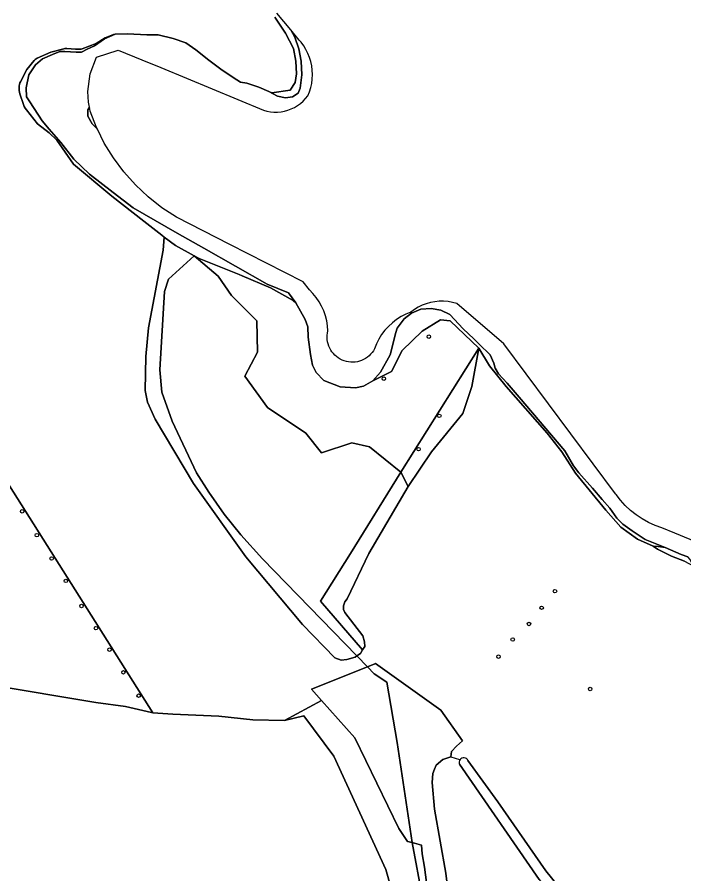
# Model space of a CAD drawing. Extents: x 162722 to 165104, y 384719 to 386284.
# Drawn here: x 164075.2 to 164262.4, y 385766.1 to 386006.4 of the extents above; entities that cross this region are included whole.
import ezdxf

# ---------------------------------------------------------------- set-up
doc = ezdxf.new("R2010")
doc.units = 0
for name, color, linetype in [('IMGEO_Boom', 7, 'Continuous'), ('IMGEO_Gemengd_bos', 7, 'Continuous'), ('IMGEO_Grasland_agrarisch', 7, 'Continuous'), ('IMGEO_Grasland_overig', 7, 'Continuous'), ('IMGEO_Groenvoorziening', 7, 'Continuous'), ('IMGEO_Hek', 7, 'Continuous'), ('IMGEO_Loofbos', 7, 'Continuous'), ('IMGEO_Oever', 7, 'Continuous'), ('IMGEO_Rietland', 7, 'Continuous'), ('IMGEO_Rivier', 7, 'Continuous'), ('IMGEO_Waterloop', 7, 'Continuous')]:
    doc.layers.add(name, color=color, linetype=linetype)

msp = doc.modelspace()

# ---------------------------------------------------------------- linework, layer by layer
at = {"layer": 'IMGEO_Boom'}
for centre in [(164190.8, 385916.8), (164178.17, 385905.01), (164193.74, 385894.58), (164187.92, 385885.24), (164076.64, 385867.8), (164080.77, 385861.11), (164084.9, 385854.59), (164088.91, 385848.29), (164226.2, 385845.43), (164093.29, 385841.26), (164222.46, 385840.76), (164218.93, 385836.21), (164097.36, 385835.02), (164214.34, 385831.87), (164101.14, 385829), (164210.35, 385827.04), (164105.06, 385822.66), (164109.33, 385816.1), (164236.08, 385817.98)]:
    msp.add_circle(centre, 0.489, dxfattribs=at)
at = {"layer": 'IMGEO_Gemengd_bos'}
msp.add_lwpolyline([(164183.93, 385748.78), (164178.72, 385767.31), (164164.11, 385799.14), (164155.67, 385810.48), (164150.28, 385809.14), (164141.36, 385809.3), (164131.86, 385810.38), (164118.92, 385810.93), (164113.31, 385811.31), (164112.95, 385811.34), (164105.64, 385813.03), (164097.33, 385814.23), (164037.87, 385824.08), (164034.49, 385787.77), (164034.64, 385786.79), (164034.49, 385784.51), (164035.27, 385778.48), (164036.78, 385772.38), (164037.23, 385770.03), (164037.78, 385770.01), (164178.24, 385746)], close=True, dxfattribs=at)
at = {"layer": 'IMGEO_Grasland_agrarisch'}
msp.add_lwpolyline([(164097.79, 385974.98), (164097.53, 385975.51), (164095.74, 385980.07), (164095.52, 385981.19), (164095.1, 385980.4), (164095.08, 385978.64), (164096.3, 385976.54)], close=True, dxfattribs=at)
for points in [[(164262.54, 385853.84), (164258.9, 385855.19), (164254.96, 385857.24), (164253.78, 385858.04), (164249.38, 385860.03), (164244.68, 385863.32), (164240.51, 385868.15), (164231.93, 385878.47), (164228.16, 385884.53), (164224.03, 385889.7), (164212.46, 385902.85), (164207.85, 385908.6), (164204.82, 385913.62), (164202.88, 385902.78), (164200.35, 385895.25), (164191.55, 385884.53), (164185.02, 385874.79), (164173.97, 385855.94), (164167.86, 385843.26), (164167.18, 385842.43), (164166.88, 385841.28), (164166.86, 385840.25), (164167.22, 385839.41), (164172.29, 385832.93), (164172.76, 385831.22), (164172.79, 385829.91), (164172.21, 385828.99), (164171.58, 385827.96), (164170.58, 385827.23), (164173.54, 385824.18), (164175.65, 385825.02), (164175.81, 385825.09), (164194.14, 385812.04), (164200.27, 385803.45), (164198.58, 385801.92), (164197.19, 385800.4), (164196.98, 385798.9), (164194.75, 385798.22), (164192.84, 385796.57), (164192.41, 385795.48), (164191.93, 385794.23), (164191.74, 385791.7), (164192.37, 385784.23), (164195.56, 385766.34), (164197.51, 385750)], [(164201.78, 385797.92), (164210.2, 385786.29), (164223.61, 385766.94), (164231.21, 385757.61), (164234.25, 385755.44), (164244.37, 385752.39), (164267.65, 385746.39), (164273.04, 385744.71), (164278.87, 385741.51), (164285.32, 385736.02), (164283.11, 385733.28), (164271.87, 385741.69), (164266.78, 385744.15)], [(164221.81, 385764.55), (164199.42, 385796.88)]]:
    msp.add_lwpolyline(points, dxfattribs=at)
msp.add_arc((164200.6, 385797.41), 1.29, 23.5153, 204.111, dxfattribs=at)
at = {"layer": 'IMGEO_Grasland_overig'}
msp.add_lwpolyline([(164198.65, 385742.81), (164198.51, 385743.57), (164197.89, 385748.16), (164197.58, 385749.46), (164197.02, 385750), (164194.26, 385752.7), (164192.94, 385754.67), (164192, 385756.36), (164190.88, 385759.95), (164190.11, 385763.66), (164189.62, 385767.97), (164188.96, 385771.77), (164188.73, 385774.21), (164186.08, 385774.96), (164191.96, 385743.85)], close=True, dxfattribs=at)
at = {"layer": 'IMGEO_Groenvoorziening'}
for points in [[(164047.81, 385914.79), (164113.31, 385811.31), (164118.92, 385810.93), (164131.86, 385810.38), (164141.36, 385809.3), (164150.28, 385809.14), (164160.67, 385814.73), (164157.82, 385817.93), (164173.54, 385824.18), (164170.58, 385827.23), (164170.13, 385826.9), (164167.79, 385826.24), (164166.16, 385826.1), (164164.39, 385826.72), (164155.36, 385836.07), (164139.39, 385855.02), (164124.7, 385875.59), (164113.96, 385893.62), (164111.84, 385898.39), (164111.13, 385901.73), (164111.32, 385911.25), (164112.08, 385919.31), (164116.23, 385941.04), (164116.5, 385944.75), (164115.84, 385945.26), (164110.76, 385949.18), (164101.8, 385956.2), (164091.02, 385965.18), (164086.39, 385971.88), (164084.26, 385973.96), (164080.93, 385976.46), (164077.86, 385980.39), (164077.52, 385980.88), (164077.24, 385981.4), (164077.02, 385981.96), (164075.99, 385984.96), (164075.87, 385985.42), (164075.83, 385985.9), (164075.81, 385986.79), (164075.83, 385987.18), (164075.89, 385987.58), (164076.01, 385987.96), (164076.17, 385988.32), (164077.95, 385991.79), (164080.05, 385994.3), (164080.27, 385994.53), (164080.53, 385994.73), (164080.82, 385994.88), (164084.69, 385996.65), (164088.31, 385997.58), (164088.61, 385997.64), (164088.9, 385997.66), (164089.19, 385997.65), (164091.59, 385997.42), (164092.96, 385997.45), (164093.23, 385997.48), (164093.49, 385997.56), (164097.38, 385999.07), (164099.91, 386000.67), (164102.32, 386001.57), (164102.42, 386001.6), (164102.73, 386001.68), (164106.24, 386001.73), (164111.6, 386001.46), (164114.83, 386001.51), (164118.99, 386000.4), (164122.62, 385999.22), (164125.39, 385997.26), (164129.06, 385994.38), (164132.38, 385991.8), (164135.91, 385989.54), (164137.92, 385988.23), (164139.69, 385987.94), (164143.11, 385986.77), (164145.91, 385985.6), (164146.76, 385985.21), (164151.83, 385985.96), (164153.28, 385988.09), (164153.68, 385990.5), (164153.47, 385994.04), (164152.76, 385997.59), (164150.54, 386001.98), (164147.54, 386006.45)], [(164197.51, 385750), (164195.56, 385766.34), (164192.37, 385784.23), (164191.74, 385791.7), (164191.93, 385794.23), (164192.41, 385795.48), (164192.84, 385796.57), (164194.75, 385798.22), (164196.98, 385798.9), (164197.19, 385800.4), (164198.58, 385801.92), (164200.27, 385803.45), (164194.14, 385812.04), (164175.81, 385825.09), (164175.65, 385825.02), (164173.54, 385824.18), (164175.44, 385822.22), (164178.97, 385819.89), (164181.87, 385802.92), (164186.08, 385774.96), (164188.73, 385774.21), (164188.96, 385771.77), (164189.62, 385767.97), (164190.11, 385763.66)]]:
    msp.add_lwpolyline(points, dxfattribs=at)
for points in [[(164144.12, 385854.53), (164138.04, 385861.17), (164133.33, 385866.99), (164129.04, 385873.15), (164125.54, 385878.62), (164118.79, 385893.13), (164115.81, 385901.25), (164115.3, 385907.52), (164116.55, 385929.48), (164117.72, 385932.92), (164124.93, 385939.49), (164119.64, 385942.35), (164116.5, 385944.75), (164116.23, 385941.04), (164112.08, 385919.31), (164111.32, 385911.25), (164111.13, 385901.73), (164111.84, 385898.39), (164113.96, 385893.62), (164124.7, 385875.59), (164139.39, 385855.02), (164155.36, 385836.07), (164164.39, 385826.72), (164166.16, 385826.1), (164167.79, 385826.24), (164170.13, 385826.9), (164170.58, 385827.23)], [(164047.81, 385914.79), (164046.18, 385917.36), (164045.24, 385911.21), (164034.48, 385824.64), (164037.87, 385824.08), (164097.33, 385814.23), (164105.64, 385813.03), (164112.95, 385811.34), (164113.31, 385811.31)], [(164185.02, 385874.79), (164191.55, 385884.53), (164200.35, 385895.25), (164202.88, 385902.78), (164204.82, 385913.62), (164182.95, 385878.75)], [(164185.02, 385874.79), (164182.95, 385878.75), (164168.78, 385855.99), (164160.43, 385842.58), (164172.21, 385828.99), (164172.79, 385829.91), (164172.76, 385831.22), (164172.29, 385832.93), (164167.22, 385839.41), (164166.86, 385840.25), (164166.88, 385841.28), (164167.18, 385842.43), (164167.86, 385843.26), (164173.97, 385855.94)], [(164157.82, 385817.93), (164160.67, 385814.73), (164170.01, 385804.23), (164182.35, 385778.83), (164184.8, 385775.23), (164186.08, 385774.96), (164181.87, 385802.92), (164178.97, 385819.89), (164175.44, 385822.22), (164173.54, 385824.18)], [(164160.67, 385814.73), (164150.28, 385809.14), (164155.67, 385810.48), (164164.11, 385799.14), (164178.72, 385767.31), (164183.93, 385748.78), (164178.24, 385746), (164191.96, 385743.85), (164186.08, 385774.96), (164184.8, 385775.23), (164182.35, 385778.83), (164170.01, 385804.23)]]:
    msp.add_lwpolyline(points, close=True, dxfattribs=at)
at = {"layer": 'IMGEO_Hek'}
for points in [[(164124.93, 385939.49), (164117.72, 385932.92), (164116.55, 385929.48), (164115.3, 385907.52), (164115.81, 385901.25), (164118.79, 385893.13), (164125.54, 385878.62), (164129.04, 385873.15), (164133.33, 385866.99), (164138.04, 385861.17), (164144.12, 385854.53), (164170.58, 385827.23)], [(164113.31, 385811.31), (164047.81, 385914.79)], [(164182.95, 385878.75), (164204.82, 385913.62)], [(164168.78, 385855.99), (164182.95, 385878.75)], [(164168.78, 385855.99), (164160.43, 385842.58), (164172.21, 385828.99)], [(164173.54, 385824.18), (164175.44, 385822.22)], [(164192.41, 385795.48), (164192.84, 385796.57), (164194.75, 385798.22), (164196.98, 385798.9)], [(164196.98, 385798.9), (164199.43, 385798.22)], [(164192.41, 385795.48), (164191.93, 385794.23), (164191.74, 385791.7), (164192.37, 385784.23), (164195.56, 385766.34), (164197.51, 385750), (164197.58, 385749.46)]]:
    msp.add_lwpolyline(points, dxfattribs=at)
at = {"layer": 'IMGEO_Loofbos'}
msp.add_lwpolyline([(164174.11, 385885.88), (164169.19, 385886.98), (164160.63, 385884.18), (164156.31, 385889.78), (164145.54, 385896.9), (164139.1, 385905.72), (164142.74, 385912.5), (164142.49, 385921.23), (164135.36, 385928.35), (164131.63, 385933.78), (164124.93, 385939.49), (164117.72, 385932.92), (164116.55, 385929.48), (164115.3, 385907.52), (164115.81, 385901.25), (164118.79, 385893.13), (164125.54, 385878.62), (164129.04, 385873.15), (164133.33, 385866.99), (164138.04, 385861.17), (164144.12, 385854.53), (164170.58, 385827.23), (164171.58, 385827.96), (164172.21, 385828.99), (164160.43, 385842.58), (164168.78, 385855.99), (164182.95, 385878.75)], close=True, dxfattribs=at)
at = {"layer": 'IMGEO_Oever'}
msp.add_lwpolyline([(164147.54, 386006.45), (164150.54, 386001.98), (164152.76, 385997.59), (164153.47, 385994.04), (164153.68, 385990.5), (164153.28, 385988.09), (164151.83, 385985.96), (164146.76, 385985.21), (164145.91, 385985.6), (164148.28, 385984.27), (164150.56, 385983.78), (164152.52, 385984.05), (164154.09, 385985.08), (164154.72, 385986.55), (164155.12, 385990.28), (164154.99, 385994.05), (164154.34, 385997.53), (164153.17, 386000.8), (164152.04, 386002.84), (164148.13, 386007.59)], dxfattribs=at)
for points in [[(164102.73, 386001.68), (164102.42, 386001.6), (164102.32, 386001.57), (164099.91, 386000.67), (164097.38, 385999.07), (164093.49, 385997.56), (164093.23, 385997.48), (164092.96, 385997.45), (164091.59, 385997.42), (164089.19, 385997.65), (164088.9, 385997.66), (164088.61, 385997.64), (164088.31, 385997.58), (164084.69, 385996.65), (164080.82, 385994.88), (164080.53, 385994.73), (164080.27, 385994.53), (164080.05, 385994.3), (164077.95, 385991.79), (164076.17, 385988.32), (164076.01, 385987.96), (164075.89, 385987.58), (164075.83, 385987.18), (164075.81, 385986.79), (164075.83, 385985.9), (164075.87, 385985.42), (164075.99, 385984.96), (164077.02, 385981.96), (164077.24, 385981.4), (164077.52, 385980.88), (164077.86, 385980.39), (164080.93, 385976.46), (164084.26, 385973.96), (164086.39, 385971.88), (164091.02, 385965.18), (164101.8, 385956.2), (164110.76, 385949.18), (164115.84, 385945.26), (164116.5, 385944.75), (164119.64, 385942.35), (164124.93, 385939.49), (164126.3, 385938.75), (164137.59, 385934.2), (164138.36, 385933.87), (164146.32, 385930.47), (164152.75, 385926.95), (164153.43, 385926.29), (164151.39, 385929.09), (164145.37, 385931.53), (164127.64, 385941.66), (164120.11, 385945.82), (164107.82, 385952.93), (164102.2, 385957.23), (164095.56, 385962.37), (164091.13, 385966.58), (164087.49, 385971.26), (164084.23, 385975.01), (164082.27, 385977.35), (164078.8, 385982.65), (164077.84, 385984.12), (164077.79, 385986.59), (164078.47, 385990.21), (164080.4, 385993.01), (164082.38, 385994.75), (164085.15, 385995.98), (164087.17, 385996.79), (164088.61, 385996.76), (164091.81, 385996.57), (164093.33, 385996.62), (164094.86, 385997.49), (164096.9, 385998.41), (164099.75, 386000.37)], [(164241.61, 385868.7), (164239.49, 385871.12), (164236.74, 385874.28), (164232.89, 385878.6), (164231.37, 385880.6), (164228.99, 385884.79), (164216.15, 385899.87), (164212.82, 385903.77), (164210.38, 385906.35), (164209.42, 385907.96), (164209.02, 385909.34), (164208, 385911.69), (164204.92, 385914.73), (164203.45, 385916.15), (164200.46, 385919.04), (164196.69, 385923.01), (164194.15, 385924.23), (164191.49, 385924.74), (164188.55, 385924.48), (164185.95, 385923.39), (164183.83, 385921.77), (164181.94, 385919.15), (164181.52, 385917.99), (164179.93, 385911.71), (164177.2, 385906.89), (164175.08, 385904.42), (164180.36, 385907.03), (164183.3, 385912.89), (164188.93, 385918.38), (164194.11, 385921.56), (164196.81, 385921.27), (164204.82, 385913.62), (164207.85, 385908.6), (164212.46, 385902.85), (164224.03, 385889.7), (164228.16, 385884.53), (164231.93, 385878.47), (164240.51, 385868.15), (164244.68, 385863.32), (164249.38, 385860.03), (164253.78, 385858.04), (164255.22, 385857.91), (164257.15, 385857.64), (164251.54, 385859.89), (164247.89, 385862.34), (164245.28, 385864.17), (164243.55, 385865.93)], [(164253.78, 385858.04), (164254.96, 385857.24), (164258.9, 385855.19), (164262.54, 385853.84), (164264.97, 385852.5), (164264.17, 385854.27), (164263.49, 385855), (164261.64, 385855.71), (164257.15, 385857.64), (164255.22, 385857.91)]]:
    msp.add_lwpolyline(points, close=True, dxfattribs=at)
at = {"layer": 'IMGEO_Rietland'}
msp.add_lwpolyline([(164182.95, 385878.75), (164204.82, 385913.62), (164196.81, 385921.27), (164194.11, 385921.56), (164188.93, 385918.38), (164183.3, 385912.89), (164180.36, 385907.03), (164175.08, 385904.42), (164172.45, 385902.92), (164170.18, 385902.43), (164165.95, 385902.76), (164161.28, 385904.55), (164159.18, 385906.76), (164158.15, 385908.8), (164157.6, 385911.8), (164156.94, 385916.66), (164156.86, 385919.54), (164156.12, 385921.58), (164153.43, 385926.29), (164152.75, 385926.95), (164146.32, 385930.47), (164138.36, 385933.87), (164137.59, 385934.2), (164126.3, 385938.75), (164124.93, 385939.49), (164131.63, 385933.78), (164135.36, 385928.35), (164142.49, 385921.23), (164142.74, 385912.5), (164139.1, 385905.72), (164145.54, 385896.9), (164156.31, 385889.78), (164160.63, 385884.18), (164169.19, 385886.98), (164174.11, 385885.88)], close=True, dxfattribs=at)
at = {"layer": 'IMGEO_Rivier'}
msp.add_lwpolyline([(164152.04, 386002.84), (164153.17, 386000.8), (164154.34, 385997.53), (164154.99, 385994.05), (164155.12, 385990.28), (164154.72, 385986.55), (164154.09, 385985.08), (164152.52, 385984.05), (164150.56, 385983.78), (164148.28, 385984.27), (164145.91, 385985.6), (164143.11, 385986.77), (164139.69, 385987.94), (164137.92, 385988.23), (164135.91, 385989.54), (164132.38, 385991.8), (164129.06, 385994.38), (164125.39, 385997.26), (164122.62, 385999.22), (164118.99, 386000.4), (164114.83, 386001.51), (164111.6, 386001.46), (164106.24, 386001.73), (164102.73, 386001.68), (164099.75, 386000.37), (164096.9, 385998.41), (164094.86, 385997.49), (164093.33, 385996.62), (164091.81, 385996.57), (164088.61, 385996.76), (164087.17, 385996.79), (164085.15, 385995.98), (164082.38, 385994.75), (164080.4, 385993.01), (164078.47, 385990.21), (164077.79, 385986.59), (164077.84, 385984.12), (164078.8, 385982.65), (164082.27, 385977.35), (164084.23, 385975.01), (164087.49, 385971.26), (164091.13, 385966.58), (164095.56, 385962.37), (164102.2, 385957.23), (164107.82, 385952.93), (164120.11, 385945.82), (164127.64, 385941.66), (164145.37, 385931.53), (164151.39, 385929.09), (164153.43, 385926.29), (164156.12, 385921.58), (164156.86, 385919.54), (164156.94, 385916.66), (164157.6, 385911.8), (164158.15, 385908.8), (164159.18, 385906.76), (164161.28, 385904.55), (164165.95, 385902.76), (164170.18, 385902.43), (164172.45, 385902.92), (164175.08, 385904.42), (164177.2, 385906.89), (164179.93, 385911.71), (164181.52, 385917.99), (164181.94, 385919.15), (164183.83, 385921.77), (164185.95, 385923.39), (164185.78, 385923.69), (164185.74, 385923.66), (164184.35, 385923.1), (164183.02, 385922.42), (164181.75, 385921.62), (164180.57, 385920.71), (164179.46, 385919.69), (164178.46, 385918.58), (164177.55, 385917.38), (164176.76, 385916.11), (164176.09, 385914.77), (164175.54, 385913.37), (164175.23, 385912.84), (164174.86, 385912.34), (164174.46, 385911.87), (164174.02, 385911.43), (164173.54, 385911.04), (164173.02, 385910.69), (164172.48, 385910.39), (164171.92, 385910.14), (164171.33, 385909.94), (164170.73, 385909.79), (164170.12, 385909.69), (164169.5, 385909.65), (164168.88, 385909.66), (164168.26, 385909.72), (164167.65, 385909.84), (164167.06, 385910.01), (164166.48, 385910.24), (164165.92, 385910.51), (164165.39, 385910.83), (164164.89, 385911.2), (164164.43, 385911.61), (164164, 385912.06), (164163.61, 385912.54), (164163.27, 385913.06), (164162.98, 385913.6), (164162.73, 385914.17), (164162.53, 385914.76), (164162.39, 385915.36), (164162.3, 385915.98), (164162.26, 385916.6), (164162.28, 385917.21), (164162.35, 385917.83), (164162.47, 385918.44), (164162.36, 385919.87), (164162.12, 385921.29), (164161.76, 385922.67), (164161.28, 385924.03), (164160.69, 385925.34), (164159.99, 385926.59), (164159.18, 385927.78), (164158.27, 385928.89), (164157.27, 385929.92), (164155.52, 385932.16), (164134.94, 385942.63), (164119.92, 385950.28), (164115.83, 385952.96), (164111.98, 385955.99), (164108.42, 385959.35), (164105.17, 385963.01), (164102.26, 385966.95), (164099.7, 385971.12), (164097.79, 385974.98), (164096.3, 385976.54), (164095.08, 385978.64), (164095.1, 385980.4), (164095.52, 385981.19), (164095.23, 385982.61), (164095.05, 385985.54), (164095.7, 385990.51), (164097.55, 385995.16), (164103.63, 385997.21), (164110.23, 385994.47), (164115.55, 385992.27), (164144.4, 385980.35), (164145.36, 385980.09), (164146.34, 385979.91), (164147.33, 385979.81), (164148.33, 385979.81), (164149.32, 385979.9), (164150.3, 385980.07), (164151.26, 385980.34), (164152.19, 385980.68), (164153.09, 385981.11), (164153.95, 385981.62), (164154.76, 385982.21), (164155.51, 385982.86), (164156.2, 385983.58), (164156.82, 385984.36), (164157.29, 385985.49), (164157.65, 385986.66), (164157.92, 385987.86), (164158.08, 385989.08), (164158.14, 385990.31), (164158.09, 385991.53), (164157.94, 385992.75), (164157.68, 385993.95), (164157.32, 385995.13), (164156.86, 385996.27), (164156.31, 385997.36), (164155.67, 385998.41), (164154.93, 385999.39), (164154.37, 386000)], close=True, dxfattribs=at)
msp.add_lwpolyline([(164269.54, 385857.66), (164259.89, 385861.68), (164256.24, 385863.2), (164254.33, 385863.87), (164252.48, 385864.69), (164250.7, 385865.67), (164249.02, 385866.79), (164247.43, 385868.05), (164245.95, 385869.44), (164244.6, 385870.94), (164243.38, 385872.56), (164243.24, 385872.74), (164211.86, 385914.83), (164198.61, 385926.09), (164197.41, 385926.42), (164196.19, 385926.64), (164194.96, 385926.75), (164193.71, 385926.74), (164192.48, 385926.62), (164191.26, 385926.39), (164190.07, 385926.05), (164188.91, 385925.61), (164187.8, 385925.06), (164186.74, 385924.41), (164185.78, 385923.69), (164185.95, 385923.39), (164188.55, 385924.48), (164191.49, 385924.74), (164194.15, 385924.23), (164196.69, 385923.01), (164200.46, 385919.04), (164203.45, 385916.15), (164204.92, 385914.73), (164208, 385911.69), (164209.02, 385909.34), (164209.42, 385907.96), (164210.38, 385906.35), (164212.82, 385903.77), (164216.15, 385899.87), (164228.99, 385884.79), (164231.37, 385880.6), (164232.89, 385878.6), (164236.74, 385874.28), (164239.49, 385871.12), (164241.61, 385868.7), (164243.55, 385865.93), (164245.28, 385864.17), (164247.89, 385862.34), (164251.54, 385859.89), (164257.15, 385857.64), (164261.64, 385855.71), (164263.49, 385855)], dxfattribs=at)
at = {"layer": 'IMGEO_Waterloop'}
for points in [[(164231.86, 385753.3), (164232.53, 385752.93), (164234.02, 385752.32), (164266.78, 385744.15), (164267.65, 385746.39), (164244.37, 385752.39), (164234.25, 385755.44), (164231.21, 385757.61), (164223.61, 385766.94), (164210.2, 385786.29), (164201.78, 385797.92)], [(164199.42, 385796.88), (164221.81, 385764.55), (164228.34, 385756.31), (164231.86, 385753.3)]]:
    msp.add_lwpolyline(points, dxfattribs=at)
msp.add_arc((164200.6, 385797.41), 1.29, 23.5153, 204.111, dxfattribs=at)

doc.saveas('drawing.dxf')
